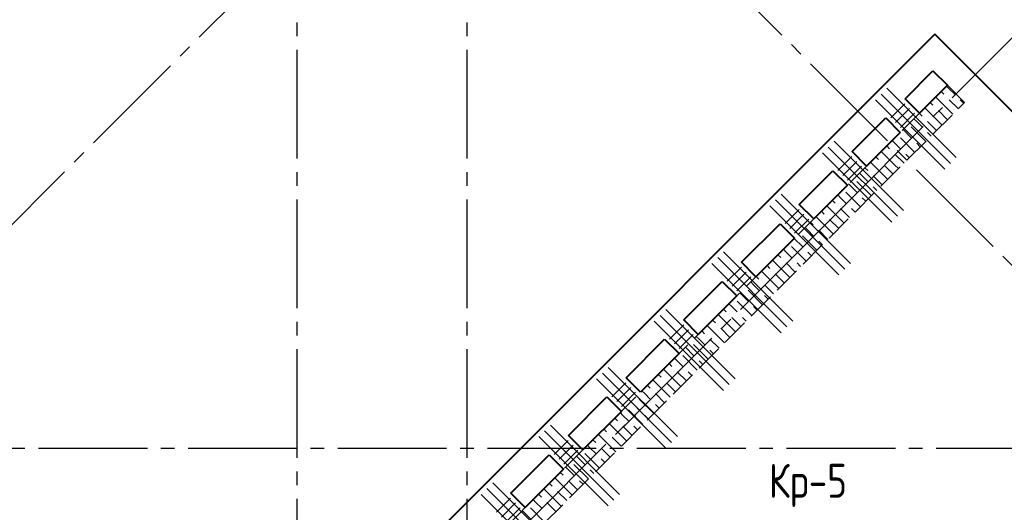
# Model space of a CAD drawing. Header units: millimetres. Extents: x 40580 to 1930067, y -240640 to 81020.
# Tile 656 of 656: x 1739371 to 1746612, y -224772 to -221151. Entities that reach past the tile are written whole.
import ezdxf

# ---------------------------------------------------------------- set-up
doc = ezdxf.new("R2010")
doc.units = ezdxf.units.MM
for name, pattern in [('______2', [270, 200, -70]), ('______5', [1100, 800, -100, 100, -100]), ('CENTER', [2, 1.25, -0.25, 0.25, -0.25])]:
    doc.linetypes.add(name, pattern=pattern)
for name, color, linetype, lineweight in [('Standard', 7, 'Continuous', 25), ('ОСИ', 7, 'CENTER', 15), ('Основная', 7, 'Continuous', 40), ('Примечания', 7, 'Continuous', 13), ('Ребро вкладыша арматура S1', 52, 'Continuous', 25), ('Ребро вкладыша арматура поперечная AW', 52, 'Continuous', 25)]:
    doc.layers.add(name, color=color, linetype=linetype, lineweight=lineweight)
doc.layers.add('ЖБ Стена верхний уровень', color=7, linetype='______2', true_color=0x656565)
doc.styles.add('GOST 2.304', font='isocpeur.ttf', dxfattribs={"width": 0.8})

msp = doc.modelspace()

# ---------------------------------------------------------------- linework, layer by layer
at = {"layer": 'Standard', "color": 251, "linetype": 'Continuous', "lineweight": -3, "true_color": 0x656565, "transparency": 33554687}
for p, q in [((1745262.9, -222689.9), (1745655.1, -222297.7)), ((1745262.9, -222689.9), (1745351.3, -222601.6)), ((1745262.9, -222689.9), (1745174.5, -222778.3)), ((1743856.9, -224095.9), (1743945.3, -224007.5)), ((1743856.9, -224095.9), (1743768.5, -224184.3)), ((1743856.9, -224095.9), (1743856.9, -224095.9))]:
    msp.add_line(p, q, dxfattribs=at)
at = {"layer": 'ЖБ Стена верхний уровень', "color": 251, "linetype": '______2', "lineweight": -3, "true_color": 0x656565, "transparency": 33554687}
for p, q in [((1746192.8, -221632.8), (1740012.6, -227812.9)), ((1746320, -221760.1), (1746192.8, -221632.8)), ((1741504.6, -226575.5), (1746320, -221760.1))]:
    msp.add_line(p, q, dxfattribs=at)
at = {"layer": 'ЖБ Стена верхний уровень', "color": 9, "linetype": 'Continuous', "lineweight": -3, "true_color": 0xc7c7c7, "transparency": 33554687}
for p, q in [((1746146.8, -221678.8), (1746167.3, -221699.3)), ((1746207.3, -221659.3), (1746186.8, -221638.8)), ((1746247.3, -221699.3), (1746207.3, -221659.3)), ((1746066.8, -221758.8), (1746087.3, -221779.3)), ((1746207.3, -221819.3), (1746106.8, -221718.8)), ((1746207.3, -221739.3), (1746274.1, -221806.1)), ((1746287.3, -221739.3), (1746314.1, -221766.1)), ((1746127.3, -221899.3), (1746026.8, -221798.8)), ((1746127.3, -221819.3), (1746194.1, -221886.1)), ((1746207.3, -221819.3), (1746234.1, -221846.1)), ((1745967.3, -221899.3), (1745946.8, -221878.8)), ((1746007.3, -221939.3), (1745967.3, -221899.3)), ((1745986.8, -221838.8), (1746007.3, -221859.3)), ((1746047.3, -221899.3), (1746114.1, -221966.1)), ((1746127.3, -221899.3), (1746154.1, -221926.1)), ((1745866.8, -221958.8), (1745927.3, -222019.3)), ((1745927.3, -221939.3), (1746034.1, -222046.1)), ((1746047.3, -221979.3), (1746074.1, -222006.1)), ((1745807.3, -222059.3), (1745786.8, -222038.8)), ((1745847.3, -222019.3), (1745954.1, -222126.1)), ((1745807.3, -222219.3), (1745706.8, -222118.8)), ((1745746.8, -222078.8), (1745767.3, -222099.3)), ((1745847.3, -222099.3), (1745807.3, -222059.3)), ((1745967.3, -222059.3), (1745994.1, -222086.1)), ((1745727.3, -222299.3), (1745626.8, -222198.8)), ((1745666.8, -222158.8), (1745687.3, -222179.3)), ((1745807.3, -222139.3), (1745874.1, -222206.1)), ((1745887.3, -222139.3), (1745914.1, -222166.1)), ((1745586.8, -222238.8), (1745607.3, -222259.3)), ((1745727.3, -222219.3), (1745794.1, -222286.1)), ((1745807.3, -222219.3), (1745834.1, -222246.1)), ((1745527.3, -222339.3), (1745634.1, -222446.1)), ((1745567.3, -222299.3), (1745546.8, -222278.8)), ((1745607.3, -222339.3), (1745567.3, -222299.3)), ((1745647.3, -222299.3), (1745714.1, -222366.1)), ((1745727.3, -222299.3), (1745754.1, -222326.1)), ((1745466.8, -222358.8), (1745527.3, -222419.3)), ((1745647.3, -222379.3), (1745674.1, -222406.1)), ((1745346.8, -222478.8), (1745367.3, -222499.3)), ((1745407.3, -222459.3), (1745386.8, -222438.8)), ((1745447.3, -222499.3), (1745407.3, -222459.3)), ((1745447.3, -222419.3), (1745554.1, -222526.1)), ((1745567.3, -222459.3), (1745594.1, -222486.1)), ((1745266.8, -222558.8), (1745287.3, -222579.3)), ((1745407.3, -222619.3), (1745306.8, -222518.8)), ((1745407.3, -222539.3), (1745474.1, -222606.1)), ((1745487.3, -222539.3), (1745514.1, -222566.1)), ((1745327.3, -222699.3), (1745226.8, -222598.8)), ((1745327.3, -222619.3), (1745394.1, -222686.1)), ((1745407.3, -222619.3), (1745434.1, -222646.1)), ((1745167.3, -222699.3), (1745146.8, -222678.8)), ((1745207.3, -222739.3), (1745167.3, -222699.3)), ((1745186.8, -222638.8), (1745207.3, -222659.3)), ((1745247.3, -222699.3), (1745314.1, -222766.1)), ((1745327.3, -222699.3), (1745354.1, -222726.1)), ((1745066.8, -222758.8), (1745127.3, -222819.3)), ((1745127.3, -222739.3), (1745234.1, -222846.1)), ((1745247.3, -222779.3), (1745274.1, -222806.1)), ((1745007.3, -222859.3), (1744986.8, -222838.8)), ((1745047.3, -222819.3), (1745154.1, -222926.1)), ((1745007.3, -223019.3), (1744906.8, -222918.8)), ((1744946.8, -222878.8), (1744967.3, -222899.3)), ((1745047.3, -222899.3), (1745007.3, -222859.3)), ((1745167.3, -222859.3), (1745194.1, -222886.1)), ((1744866.8, -222958.8), (1744887.3, -222979.3)), ((1745007.3, -222939.3), (1745074.1, -223006.1)), ((1745087.3, -222939.3), (1745114.1, -222966.1)), ((1744786.8, -223038.8), (1744807.3, -223059.3)), ((1744927.3, -223099.3), (1744826.8, -222998.8)), ((1744927.3, -223019.3), (1744994.1, -223086.1)), ((1745007.3, -223019.3), (1745034.1, -223046.1)), ((1744727.3, -223139.3), (1744834.1, -223246.1)), ((1744767.3, -223099.3), (1744746.8, -223078.8)), ((1744807.3, -223139.3), (1744767.3, -223099.3)), ((1744847.3, -223099.3), (1744914.1, -223166.1)), ((1744927.3, -223099.3), (1744954.1, -223126.1)), ((1744666.8, -223158.8), (1744727.3, -223219.3)), ((1744847.3, -223179.3), (1744874.1, -223206.1)), ((1744546.8, -223278.8), (1744567.3, -223299.3)), ((1744607.3, -223259.3), (1744586.8, -223238.8)), ((1744647.3, -223299.3), (1744607.3, -223259.3)), ((1744647.3, -223219.3), (1744754.1, -223326.1)), ((1744767.3, -223259.3), (1744794.1, -223286.1)), ((1744466.8, -223358.8), (1744487.3, -223379.3)), ((1744607.3, -223419.3), (1744506.8, -223318.8)), ((1744607.3, -223339.3), (1744674.1, -223406.1)), ((1744687.3, -223339.3), (1744714.1, -223366.1)), ((1744527.3, -223499.3), (1744426.8, -223398.8)), ((1744527.3, -223419.3), (1744594.1, -223486.1)), ((1744607.3, -223419.3), (1744634.1, -223446.1)), ((1744367.3, -223499.3), (1744346.8, -223478.8)), ((1744407.3, -223539.3), (1744367.3, -223499.3)), ((1744386.8, -223438.8), (1744407.3, -223459.3)), ((1744447.3, -223499.3), (1744514.1, -223566.1)), ((1744527.3, -223499.3), (1744554.1, -223526.1)), ((1744266.8, -223558.8), (1744327.3, -223619.3)), ((1744327.3, -223539.3), (1744434.1, -223646.1)), ((1744207.3, -223659.3), (1744186.8, -223638.8)), ((1744247.3, -223619.3), (1744354.1, -223726.1)), ((1744447.3, -223579.3), (1744474.1, -223606.1)), ((1744207.3, -223819.3), (1744106.8, -223718.8)), ((1744146.8, -223678.8), (1744167.3, -223699.3)), ((1744247.3, -223699.3), (1744207.3, -223659.3)), ((1744367.3, -223659.3), (1744394.1, -223686.1)), ((1744066.8, -223758.8), (1744087.3, -223779.3)), ((1744207.3, -223739.3), (1744274.1, -223806.1)), ((1744287.3, -223739.3), (1744314.1, -223766.1)), ((1743986.8, -223838.8), (1744007.3, -223859.3)), ((1744127.3, -223899.3), (1744026.8, -223798.8)), ((1744127.3, -223819.3), (1744194.1, -223886.1)), ((1744207.3, -223819.3), (1744234.1, -223846.1)), ((1743967.3, -223899.3), (1743946.8, -223878.8)), ((1744007.3, -223939.3), (1743967.3, -223899.3)), ((1744047.3, -223899.3), (1744114.1, -223966.1)), ((1744127.3, -223899.3), (1744154.1, -223926.1)), ((1743866.8, -223958.8), (1743927.3, -224019.3)), ((1743927.3, -223939.3), (1744034.1, -224046.1)), ((1744047.3, -223979.3), (1744074.1, -224006.1)), ((1743746.8, -224078.8), (1743767.3, -224099.3)), ((1743807.3, -224059.3), (1743786.8, -224038.8)), ((1743847.3, -224099.3), (1743807.3, -224059.3)), ((1743847.3, -224019.3), (1743954.1, -224126.1)), ((1743967.3, -224059.3), (1743994.1, -224086.1)), ((1743807.3, -224219.3), (1743706.8, -224118.8)), ((1743807.3, -224139.3), (1743874.1, -224206.1)), ((1743887.3, -224139.3), (1743914.1, -224166.1)), ((1743727.3, -224299.3), (1743626.8, -224198.8)), ((1743666.8, -224158.8), (1743687.3, -224179.3)), ((1743727.3, -224219.3), (1743794.1, -224286.1)), ((1743807.3, -224219.3), (1743834.1, -224246.1)), ((1743567.3, -224299.3), (1743546.8, -224278.8)), ((1743607.3, -224339.3), (1743567.3, -224299.3)), ((1743586.8, -224238.8), (1743607.3, -224259.3)), ((1743647.3, -224299.3), (1743714.1, -224366.1)), ((1743727.3, -224299.3), (1743754.1, -224326.1)), ((1743466.8, -224358.8), (1743527.3, -224419.3)), ((1743527.3, -224339.3), (1743634.1, -224446.1)), ((1743407.3, -224459.3), (1743386.8, -224438.8)), ((1743447.3, -224419.3), (1743554.1, -224526.1)), ((1743647.3, -224379.3), (1743674.1, -224406.1)), ((1743346.8, -224478.8), (1743367.3, -224499.3)), ((1743447.3, -224499.3), (1743407.3, -224459.3)), ((1743567.3, -224459.3), (1743594.1, -224486.1)), ((1743266.8, -224558.8), (1743287.3, -224579.3)), ((1743407.3, -224619.3), (1743306.8, -224518.8)), ((1743407.3, -224539.3), (1743474.1, -224606.1)), ((1743487.3, -224539.3), (1743514.1, -224566.1)), ((1743186.8, -224638.8), (1743207.3, -224659.3)), ((1743327.3, -224699.3), (1743226.8, -224598.8)), ((1743327.3, -224619.3), (1743394.1, -224686.1)), ((1743407.3, -224619.3), (1743434.1, -224646.1)), ((1743167.3, -224699.3), (1743146.8, -224678.8)), ((1743207.3, -224739.3), (1743167.3, -224699.3)), ((1743247.3, -224699.3), (1743314.1, -224766.1)), ((1743327.3, -224699.3), (1743354.1, -224726.1)), ((1743066.8, -224758.8), (1743127.3, -224819.3)), ((1743127.3, -224739.3), (1743234.1, -224846.1))]:
    msp.add_line(p, q, dxfattribs=at)
at = {"layer": 'ОСИ', "color": 8, "linetype": '______5', "lineweight": -3, "transparency": 33554687}
for p, q in [((1741410.4, -199372.4), (1741410.4, -232812.4)), ((1742660.4, -199372.4), (1742660.4, -232812.4)), ((1736024.8, -225945.9), (1745358.5, -216612.2)), ((1742076, -218364.6), (1749667.4, -225956)), ((1740005.6, -227947.3), (1748349.6, -219603.3)), ((1749110.4, -224302.4), (1733459.8, -224302.4))]:
    msp.add_line(p, q, dxfattribs=at)
at = {"layer": 'Основная', "transparency": 33554687}
for p, q in [((1746100.9, -221258.1), (1739546, -227812.9)), ((1748604, -223761.2), (1746100.9, -221258.1)), ((1745881.6, -221731.8), (1746086.7, -221526.7)), ((1746086.7, -221526.7), (1746192.8, -221632.8)), ((1746192.8, -221632.8), (1745987.7, -221837.9)), ((1745987.7, -221837.9), (1745881.6, -221731.8)), ((1745492.7, -222120.7), (1745740.2, -221873.2)), ((1745740.2, -221873.2), (1745846.3, -221979.3)), ((1745846.3, -221979.3), (1745598.8, -222226.8)), ((1745598.8, -222226.8), (1745492.7, -222120.7)), ((1745103.8, -222509.6), (1745351.3, -222262.1)), ((1745351.3, -222262.1), (1745457.4, -222368.2)), ((1745457.4, -222368.2), (1745209.9, -222615.7)), ((1745209.9, -222615.7), (1745103.8, -222509.6)), ((1744679.6, -222933.9), (1744962.4, -222651)), ((1744962.4, -222651), (1745068.5, -222757.1)), ((1745068.5, -222757.1), (1744785.6, -223040)), ((1744785.6, -223040), (1744679.6, -222933.9)), ((1744255.3, -223358.2), (1744538.1, -223075.3)), ((1744538.1, -223075.3), (1744644.2, -223181.4)), ((1744644.2, -223181.4), (1744361.4, -223464.2)), ((1744361.4, -223464.2), (1744255.3, -223358.2)), ((1743831, -223782.4), (1744113.9, -223499.6)), ((1744113.9, -223499.6), (1744219.9, -223605.6)), ((1744219.9, -223605.6), (1743937.1, -223888.5)), ((1743937.1, -223888.5), (1743831, -223782.4)), ((1743406.8, -224206.7), (1743689.6, -223923.8)), ((1743689.6, -223923.8), (1743795.7, -224029.9)), ((1743795.7, -224029.9), (1743512.8, -224312.7)), ((1743512.8, -224312.7), (1743406.8, -224206.7)), ((1742982.5, -224630.9), (1743265.3, -224348.1)), ((1743265.3, -224348.1), (1743371.4, -224454.2)), ((1743371.4, -224454.2), (1743088.6, -224737)), ((1743088.6, -224737), (1742982.5, -224630.9))]:
    msp.add_line(p, q, dxfattribs=at)
at = {"layer": 'Ребро вкладыша арматура S1', "color": 7, "linetype": 'Continuous', "lineweight": 25, "transparency": 33554687}
for p, q in [((1746258.1, -222164.8), (1745748.9, -221655.7)), ((1746173.2, -222249.6), (1745664.1, -221740.5)), ((1746215.6, -222207.2), (1745706.5, -221698.1)), ((1745869.2, -222553.7), (1745360, -222044.6)), ((1745826.7, -222596.1), (1745317.6, -222087)), ((1745784.3, -222638.5), (1745275.2, -222129.4)), ((1745437.8, -222985), (1744928.7, -222475.9)), ((1745480.3, -222942.6), (1744971.1, -222433.5)), ((1745395.4, -223027.5), (1744886.3, -222518.3)), ((1745013.6, -223409.3), (1744504.5, -222900.2)), ((1745056, -223366.9), (1744546.9, -222857.8)), ((1744971.1, -223451.7), (1744462, -222942.6)), ((1744631.7, -223791.1), (1744122.6, -223282)), ((1744589.3, -223833.6), (1744080.2, -223324.4)), ((1744546.9, -223876), (1744037.8, -223366.9)), ((1744207.5, -224215.4), (1743698.4, -223706.3)), ((1744122.6, -224300.2), (1743613.5, -223791.1)), ((1744165, -224257.8), (1743655.9, -223748.7)), ((1743783.2, -224639.7), (1743274.1, -224130.5)), ((1743698.3, -224724.5), (1743189.2, -224215.4)), ((1743740.8, -224682.1), (1743231.7, -224173)), ((1743358.9, -225063.9), (1742849.8, -224554.8)), ((1743274.1, -225148.8), (1742765, -224639.7)), ((1743316.5, -225106.4), (1742807.4, -224597.2))]:
    msp.add_line(p, q, dxfattribs=at)
at = {"layer": 'Ребро вкладыша арматура поперечная AW', "color": 7, "linetype": 'Continuous', "lineweight": 25, "transparency": 33554687}
for p, q in [((1745777, -221871.8), (1745880.2, -221768.6)), ((1745812.3, -221907.2), (1745915.6, -221803.9)), ((1745847.7, -221942.5), (1745950.9, -221839.3)), ((1745388.1, -222260.7), (1745491.3, -222157.5)), ((1745423.4, -222296.1), (1745526.7, -222192.8)), ((1745458.8, -222331.4), (1745562, -222228.2)), ((1744999.2, -222649.6), (1745102.4, -222546.4)), ((1745034.5, -222685), (1745137.8, -222581.7)), ((1745069.9, -222720.3), (1745173.1, -222617.1)), ((1744574.9, -223073.9), (1744678.2, -222970.7)), ((1744610.3, -223109.2), (1744713.5, -223006)), ((1744645.6, -223144.6), (1744748.9, -223041.4)), ((1744150.7, -223498.1), (1744253.9, -223394.9)), ((1744186, -223533.5), (1744289.2, -223430.3)), ((1744221.4, -223568.9), (1744324.6, -223465.6)), ((1743726.4, -223922.4), (1743829.6, -223819.2)), ((1743761.7, -223957.8), (1743865, -223854.5)), ((1743797.1, -223993.1), (1743900.3, -223889.9)), ((1743302.1, -224346.7), (1743405.4, -224243.4)), ((1743337.5, -224382), (1743440.7, -224278.8)), ((1743372.8, -224417.4), (1743476.1, -224314.1)), ((1742877.9, -224770.9), (1742981.1, -224667.7)), ((1742913.2, -224806.3), (1743016.5, -224703.1)), ((1742948.6, -224841.6), (1743051.8, -224738.4))]:
    msp.add_line(p, q, dxfattribs=at)

# ---------------------------------------------------------------- texts
at = {"layer": 'Примечания', "color": 7, "linetype": 'Continuous', "lineweight": 25, "transparency": 33554687, "insert": (1744880.2, -224732.8), "char_height": 250, "width": 711.249, "attachment_point": 7, "style": 'GOST 2.304'}
msp.add_mtext('Кр-5', dxfattribs=at)

doc.saveas('drawing.dxf')
